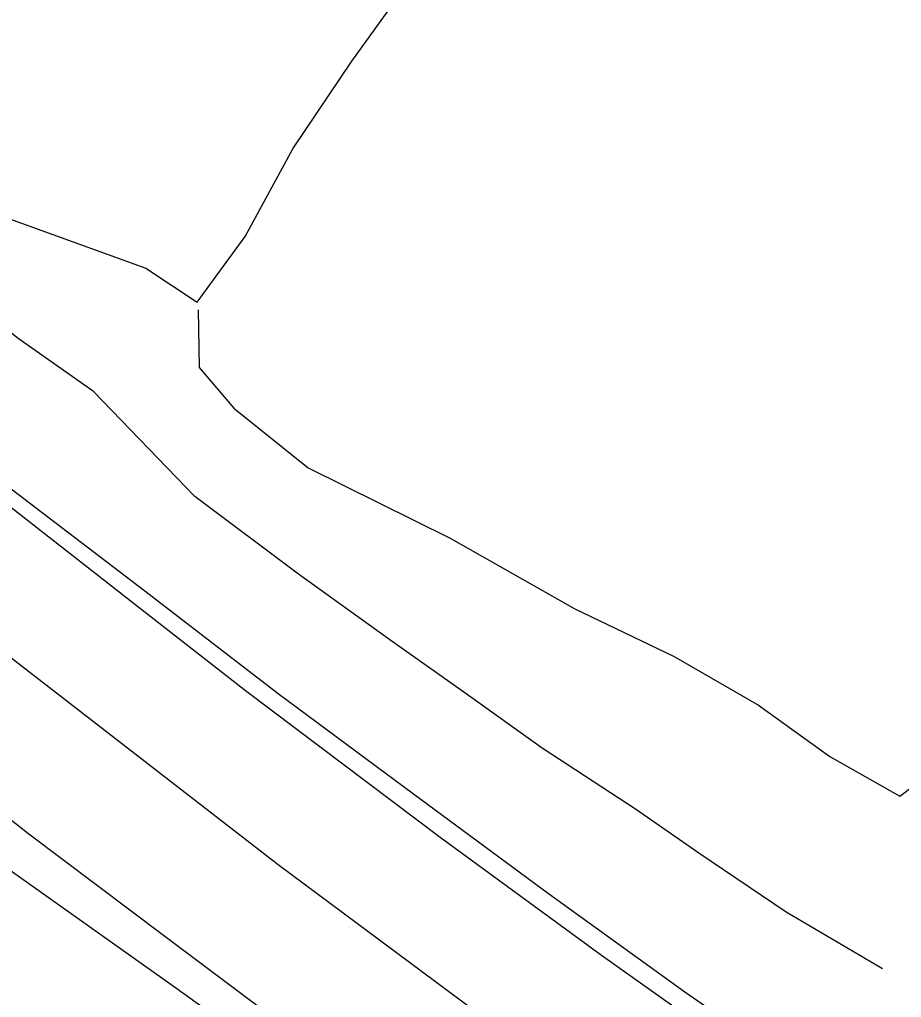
# Model space of a CAD drawing. Extents: x 1762120 to 1766775, y 709485 to 712965.
# Drawn here: x 1764374.4 to 1764452.8, y 711070 to 711157 of the extents above; entities that cross this region are included whole.
import ezdxf

# ---------------------------------------------------------------- set-up
doc = ezdxf.new("R2010")
doc.units = 0
for name, color, linetype in [('Exist DTM QL2 LIDAR Elevation Point', 7, 'Continuous'), ('Exist DTM Scan Elevation Point', 7, 'Continuous'), ('Exist Roads EOP', 7, 'Continuous'), ('Exist Roads EOT', 7, 'Continuous'), ('PH Exist DTM Breakline', 7, 'Continuous')]:
    doc.layers.add(name, color=color, linetype=linetype)

msp = doc.modelspace()

# ---------------------------------------------------------------- linework, layer by layer
at = {"layer": 'Exist DTM QL2 LIDAR Elevation Point'}
for p, q in [((1764375.032, 711154.982), (1764375.032, 711154.982)), ((1764385.033, 711154.982), (1764385.033, 711154.982)), ((1764425.039, 711154.982), (1764425.039, 711154.982)), ((1764435.04, 711154.982), (1764435.04, 711154.982)), ((1764445.041, 711154.982), (1764445.041, 711154.982)), ((1764415.037, 711144.98), (1764415.037, 711144.98)), ((1764425.039, 711144.98), (1764425.039, 711144.98)), ((1764435.04, 711144.98), (1764435.04, 711144.98)), ((1764445.041, 711144.98), (1764445.041, 711144.98)), ((1764405.036, 711134.979), (1764405.036, 711134.979)), ((1764415.037, 711134.979), (1764415.037, 711134.979)), ((1764425.039, 711134.979), (1764425.039, 711134.979)), ((1764435.04, 711134.979), (1764435.04, 711134.979)), ((1764445.041, 711134.979), (1764445.041, 711134.979)), ((1764415.037, 711124.978), (1764415.037, 711124.978)), ((1764425.039, 711124.978), (1764425.039, 711124.978)), ((1764435.04, 711124.978), (1764435.04, 711124.978)), ((1764445.041, 711124.978), (1764445.041, 711124.978)), ((1764435.04, 711114.976), (1764435.04, 711114.976)), ((1764445.041, 711114.976), (1764445.041, 711114.976)), ((1764445.041, 711104.975), (1764445.041, 711104.975))]:
    msp.add_line(p, q, dxfattribs=at)
at = {"layer": 'Exist DTM Scan Elevation Point'}
for p, q in [((1764376.25, 711108.75), (1764376.25, 711108.75)), ((1764378.75, 711108.75), (1764378.75, 711108.75)), ((1764381.25, 711108.75), (1764381.25, 711108.75)), ((1764376.25, 711106.25), (1764376.25, 711106.25)), ((1764378.75, 711106.25), (1764378.75, 711106.25)), ((1764381.25, 711106.25), (1764381.25, 711106.25)), ((1764376.25, 711103.75), (1764376.25, 711103.75)), ((1764378.75, 711103.75), (1764378.75, 711103.75)), ((1764381.25, 711103.75), (1764381.25, 711103.75)), ((1764383.75, 711103.75), (1764383.75, 711103.75)), ((1764376.25, 711101.25), (1764376.25, 711101.25)), ((1764378.75, 711101.25), (1764378.75, 711101.25)), ((1764381.25, 711101.25), (1764381.25, 711101.25)), ((1764383.75, 711101.25), (1764383.75, 711101.25)), ((1764386.25, 711101.25), (1764386.25, 711101.25)), ((1764378.75, 711098.75), (1764378.75, 711098.75)), ((1764381.25, 711098.75), (1764381.25, 711098.75)), ((1764383.75, 711098.75), (1764383.75, 711098.75)), ((1764386.25, 711098.75), (1764386.25, 711098.75)), ((1764388.75, 711098.75), (1764388.75, 711098.75)), ((1764391.25, 711098.75), (1764391.25, 711098.75)), ((1764393.75, 711098.75), (1764393.75, 711098.75)), ((1764376.25, 711096.25), (1764376.25, 711096.25)), ((1764381.25, 711096.25), (1764381.25, 711096.25)), ((1764383.75, 711096.25), (1764383.75, 711096.25)), ((1764386.25, 711096.25), (1764386.25, 711096.25)), ((1764388.75, 711096.25), (1764388.75, 711096.25)), ((1764391.25, 711096.25), (1764391.25, 711096.25)), ((1764393.75, 711096.25), (1764393.75, 711096.25)), ((1764376.25, 711093.75), (1764376.25, 711093.75)), ((1764378.75, 711093.75), (1764378.75, 711093.75)), ((1764383.75, 711093.75), (1764383.75, 711093.75)), ((1764386.25, 711093.75), (1764386.25, 711093.75)), ((1764388.75, 711093.75), (1764388.75, 711093.75)), ((1764391.25, 711093.75), (1764391.25, 711093.75)), ((1764393.75, 711093.75), (1764393.75, 711093.75)), ((1764396.25, 711093.75), (1764396.25, 711093.75)), ((1764376.25, 711091.25), (1764376.25, 711091.25)), ((1764378.75, 711091.25), (1764378.75, 711091.25)), ((1764381.25, 711091.25), (1764381.25, 711091.25)), ((1764383.75, 711091.25), (1764383.75, 711091.25)), ((1764386.25, 711091.25), (1764386.25, 711091.25)), ((1764388.75, 711091.25), (1764388.75, 711091.25)), ((1764391.25, 711091.25), (1764391.25, 711091.25)), ((1764393.75, 711091.25), (1764393.75, 711091.25)), ((1764396.25, 711091.25), (1764396.25, 711091.25)), ((1764398.75, 711091.25), (1764398.75, 711091.25)), ((1764401.25, 711091.25), (1764401.25, 711091.25)), ((1764403.75, 711091.25), (1764403.75, 711091.25)), ((1764376.25, 711088.75), (1764376.25, 711088.75)), ((1764378.75, 711088.75), (1764378.75, 711088.75)), ((1764381.25, 711088.75), (1764381.25, 711088.75)), ((1764383.75, 711088.75), (1764383.75, 711088.75)), ((1764386.25, 711088.75), (1764386.25, 711088.75)), ((1764391.25, 711088.75), (1764391.25, 711088.75)), ((1764393.75, 711088.75), (1764393.75, 711088.75)), ((1764396.25, 711088.75), (1764396.25, 711088.75)), ((1764398.75, 711088.75), (1764398.75, 711088.75)), ((1764401.25, 711088.75), (1764401.25, 711088.75)), ((1764403.75, 711088.75), (1764403.75, 711088.75)), ((1764376.25, 711086.25), (1764376.25, 711086.25)), ((1764378.75, 711086.25), (1764378.75, 711086.25)), ((1764381.25, 711086.25), (1764381.25, 711086.25)), ((1764383.75, 711086.25), (1764383.75, 711086.25)), ((1764386.25, 711086.25), (1764386.25, 711086.25)), ((1764388.75, 711086.25), (1764388.75, 711086.25)), ((1764393.75, 711086.25), (1764393.75, 711086.25)), ((1764396.25, 711086.25), (1764396.25, 711086.25)), ((1764398.75, 711086.25), (1764398.75, 711086.25)), ((1764401.25, 711086.25), (1764401.25, 711086.25)), ((1764403.75, 711086.25), (1764403.75, 711086.25)), ((1764406.25, 711086.25), (1764406.25, 711086.25)), ((1764378.75, 711083.75), (1764378.75, 711083.75)), ((1764381.25, 711083.75), (1764381.25, 711083.75)), ((1764383.75, 711083.75), (1764383.75, 711083.75)), ((1764386.25, 711083.75), (1764386.25, 711083.75)), ((1764388.75, 711083.75), (1764388.75, 711083.75)), ((1764391.25, 711083.75), (1764391.25, 711083.75)), ((1764393.75, 711083.75), (1764393.75, 711083.75)), ((1764396.25, 711083.75), (1764396.25, 711083.75)), ((1764398.75, 711083.75), (1764398.75, 711083.75)), ((1764401.25, 711083.75), (1764401.25, 711083.75)), ((1764403.75, 711083.75), (1764403.75, 711083.75)), ((1764406.25, 711083.75), (1764406.25, 711083.75)), ((1764408.75, 711083.75), (1764408.75, 711083.75)), ((1764411.25, 711083.75), (1764411.25, 711083.75)), ((1764413.75, 711083.75), (1764413.75, 711083.75)), ((1764381.25, 711081.25), (1764381.25, 711081.25)), ((1764383.75, 711081.25), (1764383.75, 711081.25)), ((1764386.25, 711081.25), (1764386.25, 711081.25)), ((1764388.75, 711081.25), (1764388.75, 711081.25)), ((1764391.25, 711081.25), (1764391.25, 711081.25)), ((1764393.75, 711081.25), (1764393.75, 711081.25)), ((1764396.25, 711081.25), (1764396.25, 711081.25)), ((1764401.25, 711081.25), (1764401.25, 711081.25)), ((1764403.75, 711081.25), (1764403.75, 711081.25)), ((1764406.25, 711081.25), (1764406.25, 711081.25)), ((1764408.75, 711081.25), (1764408.75, 711081.25)), ((1764411.25, 711081.25), (1764411.25, 711081.25)), ((1764413.75, 711081.25), (1764413.75, 711081.25)), ((1764383.75, 711078.75), (1764383.75, 711078.75)), ((1764386.25, 711078.75), (1764386.25, 711078.75)), ((1764388.75, 711078.75), (1764388.75, 711078.75)), ((1764391.25, 711078.75), (1764391.25, 711078.75)), ((1764393.75, 711078.75), (1764393.75, 711078.75)), ((1764396.25, 711078.75), (1764396.25, 711078.75)), ((1764398.75, 711078.75), (1764398.75, 711078.75)), ((1764403.75, 711078.75), (1764403.75, 711078.75)), ((1764406.25, 711078.75), (1764406.25, 711078.75)), ((1764408.75, 711078.75), (1764408.75, 711078.75)), ((1764411.25, 711078.75), (1764411.25, 711078.75)), ((1764413.75, 711078.75), (1764413.75, 711078.75)), ((1764416.25, 711078.75), (1764416.25, 711078.75)), ((1764388.75, 711076.25), (1764388.75, 711076.25)), ((1764391.25, 711076.25), (1764391.25, 711076.25)), ((1764393.75, 711076.25), (1764393.75, 711076.25)), ((1764396.25, 711076.25), (1764396.25, 711076.25)), ((1764398.75, 711076.25), (1764398.75, 711076.25)), ((1764401.25, 711076.25), (1764401.25, 711076.25)), ((1764403.75, 711076.25), (1764403.75, 711076.25)), ((1764406.25, 711076.25), (1764406.25, 711076.25)), ((1764408.75, 711076.25), (1764408.75, 711076.25)), ((1764411.25, 711076.25), (1764411.25, 711076.25)), ((1764413.75, 711076.25), (1764413.75, 711076.25)), ((1764416.25, 711076.25), (1764416.25, 711076.25)), ((1764418.75, 711076.25), (1764418.75, 711076.25)), ((1764421.25, 711076.25), (1764421.25, 711076.25)), ((1764423.75, 711076.25), (1764423.75, 711076.25)), ((1764391.25, 711073.75), (1764391.25, 711073.75)), ((1764393.75, 711073.75), (1764393.75, 711073.75)), ((1764396.25, 711073.75), (1764396.25, 711073.75)), ((1764398.75, 711073.75), (1764398.75, 711073.75)), ((1764401.25, 711073.75), (1764401.25, 711073.75)), ((1764403.75, 711073.75), (1764403.75, 711073.75)), ((1764406.25, 711073.75), (1764406.25, 711073.75)), ((1764411.25, 711073.75), (1764411.25, 711073.75)), ((1764413.75, 711073.75), (1764413.75, 711073.75)), ((1764416.25, 711073.75), (1764416.25, 711073.75)), ((1764418.75, 711073.75), (1764418.75, 711073.75)), ((1764421.25, 711073.75), (1764421.25, 711073.75)), ((1764423.75, 711073.75), (1764423.75, 711073.75)), ((1764393.75, 711071.25), (1764393.75, 711071.25)), ((1764396.25, 711071.25), (1764396.25, 711071.25)), ((1764398.75, 711071.25), (1764398.75, 711071.25)), ((1764401.25, 711071.25), (1764401.25, 711071.25)), ((1764403.75, 711071.25), (1764403.75, 711071.25)), ((1764406.25, 711071.25), (1764406.25, 711071.25)), ((1764408.75, 711071.25), (1764408.75, 711071.25)), ((1764413.75, 711071.25), (1764413.75, 711071.25)), ((1764416.25, 711071.25), (1764416.25, 711071.25)), ((1764418.75, 711071.25), (1764418.75, 711071.25)), ((1764421.25, 711071.25), (1764421.25, 711071.25)), ((1764423.75, 711071.25), (1764423.75, 711071.25)), ((1764426.25, 711071.25), (1764426.25, 711071.25)), ((1764428.75, 711071.25), (1764428.75, 711071.25)), ((1764431.25, 711071.25), (1764431.25, 711071.25))]:
    msp.add_line(p, q, dxfattribs=at)
at = {"layer": 'Exist Roads EOP'}
for points in [[(1764561.989, 710987.137), (1764546.056, 710996.404), (1764533.242, 711004.17), (1764520.64, 711012.244), (1764508.095, 711020.44), (1764495.648, 711028.791), (1764483.21, 711037.052), (1764470.571, 711045.103), (1764458.179, 711053.509), (1764445.821, 711061.957), (1764433.566, 711070.463), (1764421.421, 711079.215), (1764409.417, 711088.089), (1764397.383, 711097.004), (1764385.523, 711106.147), (1764373.65, 711115.233), (1764362.048, 711124.699), (1764350.374, 711134.064), (1764338.814, 711143.525), (1764327.587, 711153.384), (1764319.579, 711159.898)], [(1764550.662, 710968.386), (1764537.135, 710976.538), (1764524.224, 710984.137), (1764511.344, 710991.786), (1764498.522, 710999.524), (1764485.775, 711007.408), (1764473.115, 711015.408), (1764460.522, 711023.552), (1764448.069, 711031.872), (1764435.732, 711040.363), (1764423.445, 711048.956), (1764411.277, 711057.685), (1764399.169, 711066.521), (1764387.193, 711075.513), (1764375.228, 711084.532), (1764363.449, 711093.779), (1764351.685, 711103.063), (1764340.059, 711112.5), (1764328.507, 711122.041), (1764317.036, 711131.667), (1764303.871, 711143.144)]]:
    msp.add_lwpolyline(points, dxfattribs=at)
at = {"layer": 'Exist Roads EOT'}
for points in [[(1764560.985, 710986.763), (1764554.176, 710990.825), (1764547.282, 710994.939), (1764534.106, 711002.824), (1764521.716, 711010.383), (1764501.087, 711023.223), (1764482.315, 711035.272), (1764468.68, 711044.315), (1764443.186, 711061.618), (1764426.14, 711073.725), (1764411.806, 711084.233), (1764394.61, 711097.201), (1764384.601, 711105.002), (1764373.585, 711113.609), (1764363.173, 711121.865), (1764347.353, 711134.649), (1764332.705, 711146.822), (1764318.567, 711159.132)], [(1764311.308, 711151.237), (1764322.787, 711141.354), (1764341.522, 711125.718), (1764364.511, 711107.259), (1764397.377, 711081.814), (1764416.016, 711067.973), (1764436.146, 711053.653), (1764459.666, 711037.708), (1764487.972, 711019.378), (1764506.646, 711007.802), (1764526.074, 710996.009), (1764555.534, 710978.576)]]:
    msp.add_lwpolyline(points, dxfattribs=at)
at = {"layer": 'PH Exist DTM Breakline'}
for points in [[(1764345.619, 711155.452), (1764348.818, 711153.33), (1764359.62, 711147.882), (1764370.78, 711140.261), (1764385.627, 711134.878), (1764390.188, 711131.856), (1764394.465, 711137.713), (1764398.706, 711145.496), (1764403.95, 711153.306), (1764409.781, 711161.436), (1764414.176, 711167.466), (1764419.243, 711176.936), (1764423.359, 711185.908), (1764426.976, 711193.178), (1764430.975, 711200.661), (1764434.336, 711207.03), (1764437.366, 711212.377), (1764439.915, 711216.804), (1764442.551, 711220.479)], [(1764258.846, 711176.21), (1764263.411, 711172.936), (1764277.818, 711160.372), (1764292.532, 711148.243), (1764307.84, 711132.944), (1764320.152, 711121.621), (1764327.958, 711114.642), (1764339.419, 711105.899), (1764349.632, 711098.197), (1764356.122, 711093.829), (1764364.831, 711087.487), (1764376.237, 711079.434), (1764387.955, 711071.094), (1764398.25, 711063.71), (1764412.578, 711052.979), (1764419.827, 711040.432), (1764429.126, 711033.762), (1764438.851, 711026.787), (1764447.126, 711020.82), (1764457.185, 711013.605)], [(1764390.27, 711131.177), (1764390.35, 711126.033), (1764393.439, 711122.438), (1764400.05, 711117.108), (1764412.694, 711110.871), (1764423.784, 711104.579), (1764432.6, 711100.326), (1764440.099, 711096.002), (1764446.448, 711091.448), (1764452.674, 711087.915), (1764454.991, 711089.652), (1764459.29, 711097.82), (1764463.418, 711107.53), (1764472.498, 711123.227), (1764479.305, 711132.549), (1764486.451, 711145.186), (1764492.572, 711152.578), (1764497.909, 711160.367), (1764501.405, 711167.335), (1764504.754, 711172.708)], [(1764451.132, 711072.541), (1764442.569, 711077.59), (1764434.799, 711082.837), (1764429.181, 711086.764), (1764420.861, 711092.17), (1764413.912, 711097.154), (1764407.311, 711101.83), (1764399.206, 711107.644), (1764389.968, 711114.558), (1764380.98, 711123.924), (1764374.278, 711128.629), (1764366.648, 711134.632), (1764358.262, 711140.685), (1764353.298, 711144.374), (1764348.965, 711147.481), (1764344.638, 711150.054), (1764343.199, 711151.086)]]:
    msp.add_lwpolyline(points, dxfattribs=at)

doc.saveas('drawing.dxf')
